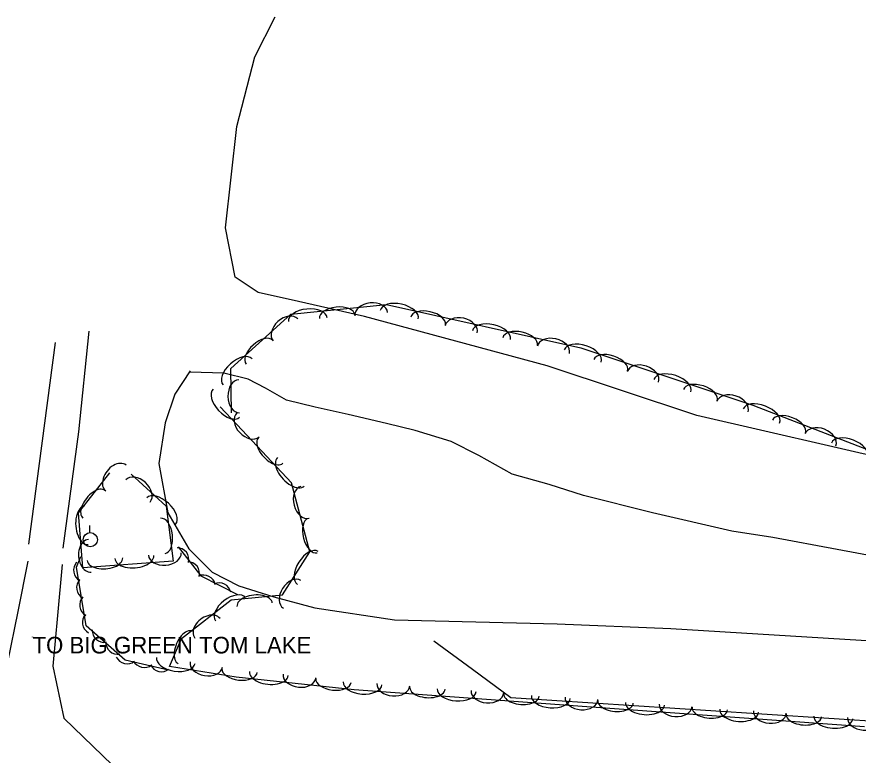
# Model space of a CAD drawing. Extents: x 1441650 to 1491889, y 345904 to 358319.
# Drawn here: x 1481997.4 to 1482250.7, y 346155 to 346377.2 of the extents above; entities that cross this region are included whole.
import ezdxf

# ---------------------------------------------------------------- set-up
doc = ezdxf.new("R2010")
doc.units = 0
for name, color, linetype in [('S_GRAVEL_ROAD', 7, 'Continuous'), ('S_MISC_BOUNDARY', 7, 'Continuous'), ('S_MSC_PT_SYM', 7, 'Continuous'), ('S_PARKING', 7, 'Continuous'), ('S_STREAM', 7, 'Continuous'), ('S_SURVEY_TEXT_ANNOT', 7, 'Continuous'), ('S_TREE', 7, 'Continuous'), ('S_UTILITY_POLE', 7, 'Continuous')]:
    doc.layers.add(name, color=color, linetype=linetype)

msp = doc.modelspace()

# ---------------------------------------------------------------- linework, layer by layer
at = {"layer": 'S_GRAVEL_ROAD'}
for points in [[(1481975.83, 346155.65), (1481987.8, 346168.02), (1481994.72, 346183.06), (1481997.78, 346198.26), (1482000.85, 346213.45)], [(1482011.02, 346212.4), (1482009.63, 346197.1), (1482008.23, 346181.8), (1482011.56, 346166.14), (1482026.24, 346151.97)]]:
    msp.add_lwpolyline(points, dxfattribs=at)
at = {"layer": 'S_MISC_BOUNDARY'}
msp.add_lwpolyline([(1482416.53, 346277.49), (1482407.19, 346255.72), (1482409.15, 346231.35), (1482412.55, 346204.04), (1482408.11, 346195.2), (1482393.88, 346192.68), (1482378.3, 346195.69), (1482348.62, 346214.29), (1482324.44, 346228.92), (1482262.21, 346243.42), (1482202.1, 346257.27), (1482157.06, 346272.25), (1482102.09, 346287.07), (1482082.21, 346291.52), (1482070.11, 346294.31), (1482063.1, 346298.93), (1482060.2, 346313.72), (1482063.6, 346344.25), (1482069.04, 346365.16), (1482075.22, 346377.23)], dxfattribs=at)
at = {"layer": 'S_MSC_PT_SYM'}
msp.add_lwpolyline([(1482002.13, 346190.64), (1482002.13, 346190.69), (1482002.13, 346190.64), (1482002.08, 346190.64), (1482002.13, 346190.64), (1482002.13, 346190.59), (1482002.13, 346190.64), (1482002.18, 346190.64)], dxfattribs=at)
at = {"layer": 'S_PARKING'}
for points in [[(1482011.32, 346217.29), (1482016.05, 346252.33), (1482019.15, 346282.67)], [(1482008.93, 346279.22), (1482000.97, 346218.5)]]:
    msp.add_lwpolyline(points, dxfattribs=at)
at = {"layer": 'S_STREAM'}
for points in [[(1482049.63, 346270.72), (1482044.96, 346263.71), (1482042.04, 346255.05), (1482040.19, 346242.84), (1482042.87, 346227.91), (1482049.15, 346217.12), (1482056.27, 346210.06), (1482064.26, 346205.98), (1482074.8, 346202.67), (1482087.17, 346199.38), (1482111.08, 346195.72), (1482160.05, 346194.58), (1482194.32, 346193.15), (1482256.52, 346189.33)], [(1482263.78, 346213.34), (1482225.03, 346220.57), (1482212.64, 346222.44), (1482188.78, 346227.93), (1482168, 346233.22), (1482157.64, 346236.47), (1482146.53, 346239.58), (1482136.51, 346245.25), (1482128.15, 346249.41), (1482117.38, 346252.72), (1482108.7, 346254.84), (1482097.17, 346257.52), (1482087.25, 346259.8), (1482078.6, 346261.89), (1482072.32, 346265.48), (1482067.02, 346268.19), (1482059.75, 346269.96), (1482049.49, 346270.34)]]:
    msp.add_lwpolyline(points, dxfattribs=at)
at = {"layer": 'S_TREE'}
for points in [[(1482062.06, 346258.04), (1482061.81, 346271.38), (1482079.94, 346287.71), (1482108.69, 346290.62), (1482167.17, 346277.63), (1482218.99, 346260.37), (1482269.32, 346240.9)], [(1482252.65, 346163.56), (1482168.99, 346169.6), (1482099, 346174.71), (1482063.43, 346178.5), (1482043.33, 346181.7), (1482046.99, 346190.15), (1482061.92, 346201.76), (1482077.42, 346203.28), (1482085.59, 346216.27), (1482080.14, 346236.98), (1482065.25, 346252.8), (1482058.61, 346259.9)], [(1482031.8, 346239.64), (1482042.38, 346229.96), (1482044.48, 346213.38), (1482017.3, 346211.37), (1482015.93, 346227.99), (1482025.43, 346239.98)], [(1482045.96, 346217.68), (1482052.77, 346209), (1482063.87, 346203.38)], [(1482043.12, 346180.56), (1482030.02, 346183.57), (1482018.27, 346193.94), (1482015.33, 346211.65), (1482016.67, 346214.82)], [(1482122.98, 346189.41), (1482134.56, 346180.92), (1482146.13, 346172.43), (1482170.84, 346170.81), (1482195.54, 346169.18), (1482220.25, 346167.56), (1482244.95, 346165.93), (1482269.66, 346164.31), (1482294.36, 346162.68), (1482319.06, 346161.06), (1482343.77, 346159.43), (1482367.65, 346159.51), (1482391.53, 346159.59), (1482415.42, 346159.67), (1482439.3, 346159.75), (1482463.18, 346159.83), (1482487.06, 346159.92), (1482510.94, 346160)], [(1482122.98, 346189.41), (1482134.56, 346180.92), (1482146.13, 346172.43), (1482170.84, 346170.81), (1482195.54, 346169.18), (1482220.25, 346167.56), (1482244.95, 346165.93), (1482269.66, 346164.31), (1482294.36, 346162.68), (1482319.06, 346161.06), (1482343.77, 346159.43), (1482367.65, 346159.51), (1482391.53, 346159.59), (1482415.42, 346159.67), (1482439.3, 346159.75), (1482463.18, 346159.83), (1482487.06, 346159.92), (1482510.94, 346160)]]:
    msp.add_lwpolyline(points, dxfattribs=at)
for centre, major_axis, ratio, start_param, end_param in [((1482085.03, 346286.09), (-5.84, -0.59), 0.549834, 3.141593, 6.283185), ((1482093.85, 346286.99), (-5.32, -0.54), 0.540458, 3.141593, 6.283185), ((1482104.12, 346287.76), (-4.93, -0.5), 0.685004, 3.141593, 6.283185), ((1482112.55, 346287.59), (-5.73, 1.27), 0.549792, 3.141593, 6.283185), ((1482078.29, 346283.02), (-3.68, -3.32), 0.685215, 3.141593, 6.283185), ((1482121.21, 346285.67), (-5.22, 1.16), 0.540417, 3.141593, 6.283185), ((1482131.21, 346283.18), (-4.84, 1.07), 0.684953, 3.141593, 6.283185), ((1482140.3, 346281.42), (-5.73, 1.27), 0.549792, 3.141593, 6.283185), ((1482148.96, 346279.5), (-5.22, 1.16), 0.540417, 3.141593, 6.283185), ((1482070.46, 346276.32), (-3.97, -3.58), 0.540624, 3.141593, 6.283185), ((1482158.96, 346277.01), (-4.84, 1.07), 0.684953, 3.141593, 6.283185), ((1482167.81, 346275.18), (-5.57, 1.85), 0.549791, 3.141593, 6.283185), ((1482063.87, 346270.39), (-4.36, -3.93), 0.550003, 3.141593, 6.283185), ((1482176.22, 346272.38), (-5.07, 1.69), 0.540415, 3.141593, 6.283185), ((1482185.91, 346268.88), (-4.7, 1.57), 0.684951, 3.141593, 6.283185), ((1482194.78, 346266.2), (-5.57, 1.85), 0.549791, 3.141593, 6.283185), ((1482064.35, 346263.04), (0.09, -4.95), 0.685276, 3.141593, 6.283185), ((1482203.19, 346263.4), (-5.07, 1.69), 0.540415, 3.141593, 6.283185), ((1482060.52, 346260.95), (3.98, -4.24), 0.554875, 3.138549, 6.280141), ((1482212.88, 346259.89), (-4.7, 1.57), 0.684951, 3.141593, 6.283185), ((1482221.6, 346257.09), (-5.47, 2.12), 0.549792, 3.141593, 6.283185), ((1482066.99, 346254.43), (3.37, -3.57), 0.691281, 3.136566, 6.278158), ((1482229.87, 346253.89), (-4.99, 1.93), 0.540417, 3.141593, 6.283185), ((1482239.38, 346249.93), (-4.62, 1.79), 0.684953, 3.141593, 6.283185), ((1482073.85, 346246.76), (3.66, -3.89), 0.54053, 3.141317, 6.28291), ((1482248.11, 346246.83), (-5.47, 2.12), 0.549792, 3.141593, 6.283185), ((1482079.92, 346240.3), (4.02, -4.27), 0.549907, 3.141308, 6.282901), ((1482027.24, 346238.43), (-3.07, -3.89), 0.68447, 3.139735, 6.281328), ((1482033.85, 346234.54), (-3.66, 3.35), 0.685271, 3.141593, 6.283185), ((1482020.64, 346230.52), (-3.32, -4.19), 0.540036, 3.140493, 6.282086), ((1482040.86, 346228.48), (-4.33, 3.96), 0.550048, 3.141593, 6.283185), ((1482084.15, 346231.12), (1.26, -4.79), 0.685211, 3.141593, 6.283185), ((1482018.37, 346224.23), (0.48, -5.84), 0.550214, 3.143405, 6.284998), ((1482041.38, 346221.02), (-0.67, 5.3), 0.540177, 3.141593, 6.283185), ((1482086.51, 346221.09), (1.36, -5.17), 0.540621, 3.141593, 6.283185), ((1482019.39, 346215.03), (0.4, -4.93), 0.685477, 3.144563, 6.286156), ((1482045.62, 346213.81), (0.98, 3.51), 0.987947, 4.770483, 6.543684), ((1482085.02, 346211.38), (-3.12, -4.97), 0.55006, 3.141593, 6.283185), ((1482023.95, 346213.99), (5.33, 0.4), 0.540974, 3.140447, 6.28204), ((1482032.78, 346214.64), (5.85, 0.44), 0.550359, 3.14041, 6.282003), ((1482041.98, 346215.58), (4.94, 0.37), 0.685658, 3.139655, 6.281247), ((1482018.14, 346210.69), (1.34, -3.39), 0.995903, 3.614456, 5.387657), ((1482048.83, 346209.6), (0.98, 3.51), 0.987947, 4.770483, 6.543684), ((1482053.63, 346205.59), (0.98, 3.51), 0.987947, 5.203358, 6.976559), ((1482080.31, 346203.41), (-2.64, -4.19), 0.685286, 3.141593, 6.283185), ((1482019.05, 346205.47), (1.34, -3.39), 0.995903, 3.614456, 5.387657), ((1482058.32, 346203.25), (0.98, 3.51), 0.987947, 5.203358, 6.976559), ((1482061.73, 346198.93), (-4.49, -3.51), 0.566378, 3.137734, 6.279326), ((1482069.01, 346200.33), (-5.32, -0.52), 0.540927, 3.140635, 6.282228), ((1482019.98, 346200.27), (1.34, -3.39), 0.995903, 3.614456, 5.387657), ((1482020.79, 346195), (1.34, -3.39), 0.995903, 3.614456, 5.387657), ((1482054.79, 346193.2), (-3.78, -2.97), 0.705607, 3.135089, 6.276682), ((1482023.73, 346192.62), (-0.29, -3.63), 0.991129, 4.757603, 6.530804), ((1482048.14, 346187.46), (-2.11, -4.88), 0.543816, 3.141287, 6.28288), ((1482027.78, 346189.04), (-0.29, -3.63), 0.991129, 4.757603, 6.530804), ((1482030.62, 346186.16), (3.55, -0.82), 0.998755, 3.825789, 5.598989), ((1482035.78, 346185.05), (3.55, -0.82), 0.998755, 3.825789, 5.598989), ((1482045.27, 346183.54), (5.8, -0.92), 0.549796, 3.141593, 6.283185), ((1482054.45, 346182.34), (4.89, -0.78), 0.684958, 3.141593, 6.283185), ((1482040.96, 346183.78), (3.55, -0.82), 0.998755, 3.825789, 5.598989), ((1482064.48, 346180.52), (5.32, -0.57), 0.540444, 3.141793, 6.283385), ((1482073.3, 346179.58), (5.84, -0.62), 0.54982, 3.141799, 6.283392), ((1482082.53, 346178.86), (4.93, -0.53), 0.684987, 3.141931, 6.283523), ((1482092.75, 346177.51), (5.32, -0.57), 0.540444, 3.141793, 6.283385), ((1482101.5, 346176.65), (5.85, -0.43), 0.550056, 3.142347, 6.283939), ((1482110.75, 346176.24), (4.94, -0.36), 0.685281, 3.142828, 6.28442), ((1482121, 346175.23), (5.33, -0.39), 0.540676, 3.142323, 6.283916), ((1482129.84, 346174.58), (5.85, -0.43), 0.550056, 3.142347, 6.283939), ((1482139.09, 346174.17), (4.94, -0.36), 0.685281, 3.142828, 6.28442), ((1482149.34, 346173.16), (5.33, -0.39), 0.540676, 3.142323, 6.283916), ((1482158.18, 346172.52), (5.85, -0.43), 0.550056, 3.142347, 6.283939), ((1482167.43, 346172.1), (4.94, -0.36), 0.685281, 3.142828, 6.28442), ((1482177.68, 346171.1), (5.33, -0.39), 0.540497, 3.141976, 6.283569), ((1482186.53, 346170.46), (5.85, -0.42), 0.549874, 3.141988, 6.283581), ((1482195.78, 346170.05), (4.94, -0.36), 0.685055, 3.142241, 6.283833), ((1482206.03, 346169.05), (5.33, -0.39), 0.540497, 3.141976, 6.283569), ((1482214.88, 346168.41), (5.85, -0.42), 0.549874, 3.141988, 6.283581), ((1482224.13, 346168.01), (4.94, -0.36), 0.685055, 3.142241, 6.283833), ((1482234.38, 346167), (5.33, -0.39), 0.540497, 3.141976, 6.283569), ((1482243.23, 346166.36), (5.85, -0.42), 0.549874, 3.141988, 6.283581), ((1482252.48, 346165.96), (4.94, -0.36), 0.685055, 3.142241, 6.283833)]:
    msp.add_ellipse(centre, major_axis=major_axis, ratio=ratio, start_param=start_param, end_param=end_param, dxfattribs=at)
at = {"layer": 'S_UTILITY_POLE'}
msp.add_line((1482019.42, 346222.01), (1482019.42, 346224.12), dxfattribs=at)
msp.add_circle((1482019.54, 346219.87), 2.13, dxfattribs=at)

# ---------------------------------------------------------------- texts
at = {"layer": 'S_SURVEY_TEXT_ANNOT'}
msp.add_text('TO BIG GREEN TOM LAKE', height=5, dxfattribs=at).set_placement((1482002.13, 346185.64))

doc.saveas('drawing.dxf')
